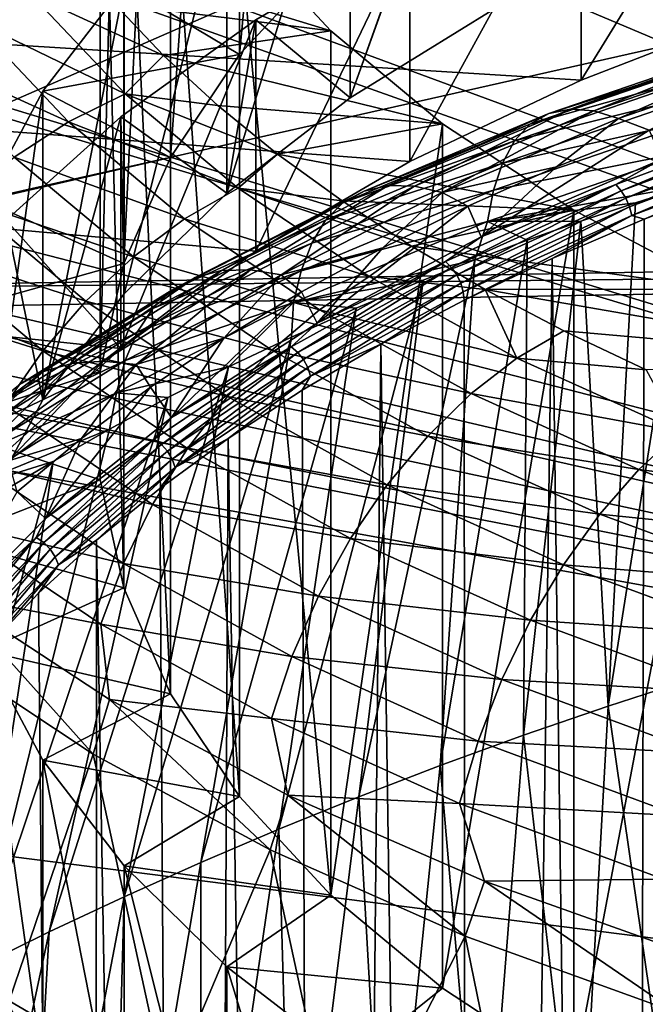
# Model space of a CAD drawing. Header units: metres. Extents: x -109 to 109, y -78 to 121.
# Tile 1010 of 1056: x 64.81 to 68.33, y -11.56 to -6.04. Entities that reach past the tile are written whole.
import ezdxf

# ---------------------------------------------------------------- set-up
doc = ezdxf.new("R2010")
doc.units = ezdxf.units.M
doc.layers.add('solid_508554_SW0001', color=7, linetype='CONTINUOUS')

msp = doc.modelspace()

# ---------------------------------------------------------------- linework, layer by layer
at = {"layer": 'solid_508554_SW0001'}
for points in [[(63.469975, 6.192746, -30.122536), (80.387276, 6.654893, -29.697725), (81.14859, -11.530108, -20.201883)], [(63.329746, 6.03775, -30.047371), (63.469975, 6.192746, -30.122536), (81.14859, -11.530108, -20.201883)], [(61.996216, 4.658984, -29.382126), (63.329746, 6.03775, -30.047371), (81.14859, -11.530108, -20.201883)], [(61.628754, 4.306551, -29.213125), (61.996216, 4.658984, -29.382126), (81.14859, -11.530108, -20.201883)], [(60.411095, 3.212779, -28.691673), (61.628754, 4.306551, -29.213125), (81.14859, -11.530108, -20.201883)], [(59.783779, 2.689857, -28.444147), (60.411095, 3.212779, -28.691673), (81.14859, -11.530108, -20.201883)], [(58.722435, 1.861496, -28.054703), (59.783779, 2.689857, -28.444147), (81.14859, -11.530108, -20.201883)], [(57.815121, 1.205033, -27.748676), (58.722435, 1.861496, -28.054703), (81.14859, -11.530108, -20.201883)], [(56.940334, 0.613612, -27.475229), (57.815121, 1.205033, -27.748676), (81.14859, -11.530108, -20.201883)], [(55.729958, -0.142934, -27.129026), (56.940334, 0.613612, -27.475229), (81.14859, -11.530108, -20.201883)], [(80.598335, 0.425171, -22.83688), (53.05484, -0.055749, -23.669857), (62.333652, -7.556811, -19.40036)], [(80.758621, -3.403568, -20.837589), (80.598335, 0.425171, -22.83688), (62.333652, -7.556811, -19.40036)], [(55.071178, -0.526591, -26.955231), (55.729958, -0.142934, -27.129026), (81.14859, -11.530108, -20.201883)], [(53.52663, -1.3544, -26.585077), (55.071178, -0.526591, -26.955231), (81.14859, -11.530108, -20.201883)], [(66.049004, -6.231824, 8.406164), (66.048996, -1.382096, 5.60614), (66.560471, -0.829329, 6.56356)], [(66.560493, -5.679043, 9.363608), (66.049004, -6.231824, 8.406164), (66.560471, -0.829329, 6.56356)], [(53.110744, -1.560997, -26.493895), (53.52663, -1.3544, -26.585077), (81.14859, -11.530108, -20.201883)], [(65.660057, -6.809017, 7.406437), (65.660057, -1.959271, 4.606443), (66.048996, -1.382096, 5.60614)], [(66.049004, -6.231824, 8.406164), (65.660057, -6.809017, 7.406437), (66.048996, -1.382096, 5.60614)], [(51.244095, -2.409353, -26.125713), (53.110744, -1.560997, -26.493895), (81.14859, -11.530108, -20.201883)], [(65.398201, -7.403839, 6.376175), (65.398201, -2.554088, 3.57619), (65.660057, -1.959271, 4.606443)], [(65.660057, -6.809017, 7.406437), (65.398201, -7.403839, 6.376175), (65.660057, -1.959271, 4.606443)], [(51.088249, -2.474628, -26.097864), (51.244095, -2.409353, -26.125713), (81.14859, -11.530108, -20.201883)], [(49.041775, -3.246512, -25.776564), (51.088249, -2.474628, -26.097864), (81.14859, -11.530108, -20.201883)], [(65.266502, -8.00932, 5.327451), (65.266502, -3.159574, 2.527458), (65.398201, -2.554088, 3.57619)], [(65.398201, -7.403839, 6.376175), (65.266502, -8.00932, 5.327451), (65.398201, -2.554088, 3.57619)], [(65.266502, -8.618368, 4.272549), (65.266502, -3.76863, 1.472542), (65.266502, -3.159574, 2.527458)], [(65.266502, -8.00932, 5.327451), (65.266502, -8.618368, 4.272549), (65.266502, -3.159574, 2.527458)], [(47.672459, -3.692732, -25.598148), (49.041775, -3.246512, -25.776564), (81.14859, -11.530108, -20.201883)], [(80.758621, -3.403568, -20.837589), (62.333652, -7.556811, -19.40036), (80.918915, -7.232305, -18.838299)], [(47.181728, -3.838587, -25.541527), (47.672459, -3.692732, -25.598148), (81.14859, -11.530108, -20.201883)], [(65.398201, -9.223849, 3.223825), (65.398201, -4.374115, 0.42381), (65.266502, -3.76863, 1.472542)], [(65.266502, -8.618368, 4.272549), (65.398201, -9.223849, 3.223825), (65.266502, -3.76863, 1.472542)], [(26.709761, -3.814027, 19.593912), (67.967072, -6.375046, 15.158096), (69.016418, -5.968924, 15.86152)], [(26.709761, -3.814027, 19.593912), (67.005272, -6.83217, 14.366333), (67.967072, -6.375046, 15.158096)], [(26.709761, -3.814027, 19.593912), (66.140877, -7.335612, 13.494348), (67.005272, -6.83217, 14.366333)], [(26.709761, -3.814027, 19.593912), (65.382774, -7.880209, 12.551078), (66.140877, -7.335612, 13.494348)], [(26.709761, -3.814027, 19.593912), (64.738739, -8.46037, 11.54621), (65.382774, -7.880209, 12.551078)], [(46.275829, -4.088829, -25.446898), (47.181728, -3.838587, -25.541527), (81.14859, -11.530108, -20.201883)], [(45.302071, -4.330814, -25.359234), (46.275829, -4.088829, -25.446898), (81.14859, -11.530108, -20.201883)], [(66.670441, -6.475101, 11.984796), (66.670441, -4.743051, 10.984796), (67.470787, -4.248876, 11.840731)], [(67.470787, -5.980927, 12.840731), (66.670441, -6.475101, 11.984796), (67.470787, -4.248876, 11.840731)], [(44.865479, -4.430293, -25.324623), (45.302071, -4.330814, -25.359234), (81.14859, -11.530108, -20.201883)], [(65.660057, -9.818671, 2.193563), (65.660057, -4.968932, -0.606443), (65.398201, -4.374115, 0.42381)], [(65.398201, -9.223849, 3.223825), (65.660057, -9.818671, 2.193563), (65.398201, -4.374115, 0.42381)], [(44.865479, -4.430293, -25.324623), (81.14859, -11.530108, -20.201883), (43.45417, -4.713041, -25.232952)], [(69.01638, -4.669896, 15.111504), (67.967072, -6.375046, 15.158096), (67.967003, -5.076035, 14.40805)], [(69.01638, -4.669896, 15.111504), (69.016418, -5.968924, 15.86152), (67.967072, -6.375046, 15.158096)], [(81.14859, -11.530108, -20.201883), (43.466999, -12.188044, -21.341459), (43.45417, -4.713041, -25.232952)], [(65.977798, -7.008394, 11.061106), (65.977798, -5.276343, 10.061106), (66.670441, -4.743051, 10.984796)], [(66.670441, -6.475101, 11.984796), (65.977798, -7.008394, 11.061106), (66.670441, -4.743051, 10.984796)], [(66.049004, -10.395864, 1.193836), (66.048996, -5.546107, -1.60614), (65.660057, -4.968932, -0.606443)], [(65.660057, -9.818671, 2.193563), (66.049004, -10.395864, 1.193836), (65.660057, -4.968932, -0.606443)], [(67.967003, -5.076035, 14.40805), (67.005272, -6.83217, 14.366333), (67.005203, -5.533165, 13.616277)], [(67.967003, -5.076035, 14.40805), (67.967072, -6.375046, 15.158096), (67.005272, -6.83217, 14.366333)], [(65.400444, -7.574951, 10.079801), (65.400444, -5.8429, 9.079801), (65.977798, -5.276343, 10.061106)], [(65.977798, -7.008394, 11.061106), (65.400444, -7.574951, 10.079801), (65.977798, -5.276343, 10.061106)], [(66.048996, -5.546107, -1.60614), (66.560471, -6.098874, -2.56356), (65.101952, -5.652046, -1.789631)], [(66.560493, -10.948645, 0.236391), (66.560471, -6.098874, -2.56356), (66.048996, -5.546107, -1.60614)], [(66.049004, -10.395864, 1.193836), (66.560493, -10.948645, 0.236391), (66.048996, -5.546107, -1.60614)], [(67.005203, -5.533165, 13.616277), (66.140877, -7.335612, 13.494348), (66.140854, -6.036591, 12.744317)], [(67.005203, -5.533165, 13.616277), (66.140854, -6.036591, 12.744317), (66.670441, -6.475101, 11.984796)], [(67.005203, -5.533165, 13.616277), (67.005272, -6.83217, 14.366333), (66.140877, -7.335612, 13.494348)], [(67.005203, -5.533165, 13.616277), (66.670441, -6.475101, 11.984796), (67.470787, -5.980927, 12.840731)], [(66.560471, -6.098874, -2.56356), (65.346695, -5.94743, -2.301251), (65.101952, -5.652046, -1.789631)], [(65.400444, -5.8429, 9.079801), (66.049004, -6.231824, 8.406164), (66.560493, -5.679043, 9.363608)], [(65.400444, -5.8429, 9.079801), (64.944695, -6.436525, 8.051612), (66.049004, -6.231824, 8.406164)], [(64.944695, -8.168576, 9.051612), (64.944695, -6.436525, 8.051612), (65.400444, -5.8429, 9.079801)], [(65.400444, -7.574951, 10.079801), (64.944695, -8.168576, 9.051612), (65.400444, -5.8429, 9.079801)], [(64.544579, -6.034848, -2.233969), (64.878799, -5.894712, -2.15502), (65.406578, -6.452661, -3.121416)], [(64.878799, -5.894712, -2.15502), (65.346695, -5.94743, -2.301251), (65.622047, -6.236015, -2.801095)], [(65.406578, -6.452661, -3.121416), (64.878799, -5.894712, -2.15502), (65.622047, -6.236015, -2.801095)], [(66.560471, -6.098874, -2.56356), (65.622047, -6.236015, -2.801095), (65.346695, -5.94743, -2.301251)], [(64.225227, -6.217476, -2.281272), (64.544579, -6.034848, -2.233969), (65.08754, -6.608843, -3.228158)], [(65.08754, -6.608843, -3.228158), (64.544579, -6.034848, -2.233969), (65.406578, -6.452661, -3.121416)], [(66.140854, -6.036591, 12.744317), (66.140877, -7.335612, 13.494348), (65.382774, -7.880209, 12.551078)], [(66.140854, -6.036591, 12.744317), (65.382774, -7.880209, 12.551078), (65.382797, -6.581152, 11.801109)], [(66.140854, -6.036591, 12.744317), (65.382797, -6.581152, 11.801109), (65.977798, -7.008394, 11.061106)], [(66.140854, -6.036591, 12.744317), (65.977798, -7.008394, 11.061106), (66.670441, -6.475101, 11.984796)], [(66.560471, -6.098874, -2.56356), (67.188469, -6.620752, -3.467479), (65.622047, -6.236015, -2.801095)], [(66.560493, -10.948645, 0.236391), (67.188469, -6.620752, -3.467479), (66.560471, -6.098874, -2.56356)], [(67.784637, -6.562931, 16.993135), (68.90123, -6.179669, 17.656948), (67.905815, -6.537735, 16.796707)], [(68.809441, -6.234439, 17.858707), (68.90123, -6.179669, 17.656948), (67.784637, -6.562931, 16.993135)], [(67.905815, -6.537735, 16.796707), (69.007111, -6.159807, 17.451284), (68.038094, -6.54671, 16.603062)], [(68.90123, -6.179669, 17.656948), (69.007111, -6.159807, 17.451284), (67.905815, -6.537735, 16.796707)], [(69.007111, -6.159807, 17.451284), (69.122559, -6.174677, 17.247435), (68.038094, -6.54671, 16.603062)], [(68.038094, -6.54671, 16.603062), (69.122559, -6.174677, 17.247435), (68.176895, -6.589708, 16.417875)], [(69.122559, -6.174677, 17.247435), (69.243065, -6.224105, 17.051117), (68.176895, -6.589708, 16.417875)], [(64.782692, -6.806804, -3.302018), (64.225227, -6.217476, -2.281272), (65.08754, -6.608843, -3.228158)], [(64.944695, -6.436525, 8.051612), (65.660057, -6.809017, 7.406437), (66.049004, -6.231824, 8.406164)], [(65.406578, -6.452661, -3.121416), (65.622047, -6.236015, -2.801095), (65.927277, -6.517026, -3.287821)], [(67.188469, -6.620752, -3.467479), (65.927277, -6.517026, -3.287821), (65.622047, -6.236015, -2.801095)], [(67.679146, -6.622449, 17.186666), (68.809441, -6.234439, 17.858707), (67.784637, -6.562931, 16.993135)], [(68.735252, -6.323662, 18.051929), (68.809441, -6.234439, 17.858707), (67.679146, -6.622449, 17.186666)], [(68.176895, -6.589708, 16.417875), (69.243065, -6.224105, 17.051117), (68.347931, -6.65496, 16.266947)], [(67.59288, -6.71582, 17.372692), (68.735252, -6.323662, 18.051929), (67.679146, -6.622449, 17.186666)], [(68.678238, -6.444408, 18.236256), (68.735252, -6.323662, 18.051929), (67.59288, -6.71582, 17.372692)], [(64.944695, -6.436525, 8.051612), (64.615532, -7.050728, 6.987781), (65.660057, -6.809017, 7.406437)], [(64.615532, -8.782779, 7.987781), (64.615532, -7.050728, 6.987781), (64.944695, -6.436525, 8.051612)], [(64.944695, -8.168576, 9.051612), (64.615532, -8.782779, 7.987781), (64.944695, -6.436525, 8.051612)], [(65.08754, -6.608843, -3.228158), (65.406578, -6.452661, -3.121416), (66.041199, -6.982058, -4.038357)], [(65.406578, -6.452661, -3.121416), (65.927277, -6.517026, -3.287821), (66.26152, -6.789663, -3.760042)], [(66.041199, -6.982058, -4.038357), (65.406578, -6.452661, -3.121416), (66.26152, -6.789663, -3.760042)], [(67.525284, -6.840135, 17.550812), (68.678238, -6.444408, 18.236256), (67.59288, -6.71582, 17.372692)], [(68.636993, -6.593133, 18.41238), (68.678238, -6.444408, 18.236256), (67.525284, -6.840135, 17.550812)], [(67.188469, -6.620752, -3.467479), (66.26152, -6.789663, -3.760042), (65.927277, -6.517026, -3.287821)], [(66.747398, -6.998239, 16.239178), (67.784637, -6.562931, 16.993135), (66.882912, -6.967045, 16.053135)], [(67.679146, -6.622449, 17.186666), (67.784637, -6.562931, 16.993135), (66.747398, -6.998239, 16.239178)], [(66.882912, -6.967045, 16.053135), (67.905815, -6.537735, 16.796707), (67.030968, -6.969405, 15.870941)], [(67.784637, -6.562931, 16.993135), (67.905815, -6.537735, 16.796707), (66.882912, -6.967045, 16.053135)], [(67.905815, -6.537735, 16.796707), (68.038094, -6.54671, 16.603062), (67.030968, -6.969405, 15.870941)], [(67.030968, -6.969405, 15.870941), (68.038094, -6.54671, 16.603062), (67.186943, -7.005208, 15.69821)], [(68.038094, -6.54671, 16.603062), (68.176895, -6.589708, 16.417875), (67.186943, -7.005208, 15.69821)], [(69.196701, -6.575663, 16.417519), (68.16053, -6.959903, 15.751994), (68.41951, -6.81832, 15.983999)], [(68.190887, -6.99531, 15.729722), (68.16053, -6.959903, 15.751994), (69.196701, -6.575663, 16.417519)], [(69.223289, -6.612469, 16.392822), (68.190887, -6.99531, 15.729722), (69.196701, -6.575663, 16.417519)], [(65.382797, -6.581152, 11.801109), (65.382774, -7.880209, 12.551078), (64.738792, -7.161282, 10.796297)], [(65.382797, -6.581152, 11.801109), (64.738792, -7.161282, 10.796297), (64.944695, -8.168576, 9.051612)], [(64.782692, -6.806804, -3.302018), (65.08754, -6.608843, -3.228158), (65.740402, -7.153465, -4.171471)], [(65.382797, -6.581152, 11.801109), (64.944695, -8.168576, 9.051612), (65.400444, -7.574951, 10.079801)], [(65.740402, -7.153465, -4.171471), (65.08754, -6.608843, -3.228158), (66.041199, -6.982058, -4.038357)], [(65.382797, -6.581152, 11.801109), (65.400444, -7.574951, 10.079801), (65.977798, -7.008394, 11.061106)], [(67.188469, -6.620752, -3.467479), (67.925636, -7.105623, -4.3073), (66.26152, -6.789663, -3.760042)], [(66.560493, -10.948645, 0.236391), (67.188507, -11.470529, -0.667538), (67.188469, -6.620752, -3.467479)], [(66.629051, -7.063095, 16.423458), (67.679146, -6.622449, 17.186666), (66.747398, -6.998239, 16.239178)], [(67.59288, -6.71582, 17.372692), (67.679146, -6.622449, 17.186666), (66.629051, -7.063095, 16.423458)], [(67.186943, -7.005208, 15.69821), (68.176895, -6.589708, 16.417875), (67.827621, -6.861913, 15.908494)], [(67.188507, -11.470529, -0.667538), (67.925636, -7.105623, -4.3073), (67.188469, -6.620752, -3.467479)], [(67.474762, -6.991884, 17.721663), (68.610115, -6.766295, 18.580996), (68.636993, -6.593133, 18.41238)], [(67.474762, -6.991884, 17.721663), (68.636993, -6.593133, 18.41238), (67.525284, -6.840135, 17.550812)], [(68.176895, -6.589708, 16.417875), (68.347931, -6.65496, 16.266947), (67.827621, -6.861913, 15.908494)], [(68.217056, -7.03822, 15.717675), (68.190887, -6.99531, 15.729722), (69.223289, -6.612469, 16.392822)], [(69.246208, -6.656585, 16.378687), (68.217056, -7.03822, 15.717675), (69.223289, -6.612469, 16.392822)], [(67.405029, -7.254027, 15.229332), (67.827621, -6.861913, 15.908494), (68.347931, -6.65496, 16.266947)], [(68.41951, -6.81832, 15.983999), (67.405029, -7.254027, 15.229332), (68.347931, -6.65496, 16.266947)], [(68.237289, -7.085769, 15.716658), (68.217056, -7.03822, 15.717675), (69.246208, -6.656585, 16.378687)], [(69.263931, -6.705066, 16.376055), (68.237289, -7.085769, 15.716658), (69.246208, -6.656585, 16.378687)], [(66.531418, -7.16112, 16.601406), (67.59288, -6.71582, 17.372692), (66.629051, -7.063095, 16.423458)], [(67.525284, -6.840135, 17.550812), (67.59288, -6.71582, 17.372692), (66.531418, -7.16112, 16.601406)], [(68.250237, -7.13478, 15.726738), (68.237289, -7.085769, 15.716658), (69.263931, -6.705066, 16.376055)], [(69.275269, -6.754673, 16.385101), (68.250237, -7.13478, 15.726738), (69.263931, -6.705066, 16.376055)], [(66.041199, -6.982058, -4.038357), (66.26152, -6.789663, -3.760042), (66.623817, -7.053145, -4.216405)], [(67.925636, -7.105623, -4.3073), (66.623817, -7.053145, -4.216405), (66.26152, -6.789663, -3.760042)], [(68.610115, -6.766295, 18.580996), (67.439743, -7.167557, 17.88588), (68.582344, -6.963989, 18.731689)], [(67.474762, -6.991884, 17.721663), (67.439743, -7.167557, 17.88588), (68.610115, -6.766295, 18.580996)], [(69.275269, -6.754673, 16.385101), (68.320961, -7.155062, 15.793764), (68.250237, -7.13478, 15.726738)], [(69.275269, -6.754673, 16.385101), (68.860779, -6.947954, 16.152485), (68.320961, -7.155062, 15.793764)], [(64.498749, -7.042187, -3.341368), (64.782692, -6.806804, -3.302018), (65.452995, -7.365973, -4.270528)], [(64.615532, -7.050728, 6.987781), (65.398201, -7.403839, 6.376175), (65.660057, -6.809017, 7.406437)], [(65.452995, -7.365973, -4.270528), (64.782692, -6.806804, -3.302018), (65.740402, -7.153465, -4.171471)], [(66.453819, -7.28944, 16.772564), (67.525284, -6.840135, 17.550812), (66.531418, -7.16112, 16.601406)], [(67.474762, -6.991884, 17.721663), (67.525284, -6.840135, 17.550812), (66.453819, -7.28944, 16.772564)], [(68.16053, -6.959903, 15.751994), (67.405029, -7.254027, 15.229332), (68.41951, -6.81832, 15.983999)], [(67.186943, -7.005208, 15.69821), (67.827621, -6.861913, 15.908494), (67.329552, -7.081908, 15.527452)], [(67.405029, -7.254027, 15.229332), (67.329552, -7.081908, 15.527452), (67.827621, -6.861913, 15.908494)], [(68.16053, -6.959903, 15.751994), (67.204666, -7.393074, 15.00172), (67.405029, -7.254027, 15.229332)], [(67.238503, -7.426904, 14.982179), (67.204666, -7.393074, 15.00172), (68.16053, -6.959903, 15.751994)], [(68.190887, -6.99531, 15.729722), (67.238503, -7.426904, 14.982179), (68.16053, -6.959903, 15.751994)], [(68.245537, -40.392738, 33.906487), (68.320961, -7.155062, 15.793764), (68.860779, -6.947954, 16.152485)], [(69.249023, -39.986439, 34.610226), (68.245537, -40.392738, 33.906487), (68.860779, -6.947954, 16.152485)], [(65.740402, -7.153465, -4.171471), (66.041199, -6.982058, -4.038357), (66.776535, -7.477803, -4.897014)], [(65.799049, -7.482017, 15.401278), (66.747398, -6.998239, 16.239178), (65.947624, -7.444219, 15.226668)], [(66.629051, -7.063095, 16.423458), (66.747398, -6.998239, 16.239178), (65.799049, -7.482017, 15.401278)], [(65.947624, -7.444219, 15.226668), (66.882912, -6.967045, 16.053135), (66.110077, -7.439301, 15.05707)], [(66.747398, -6.998239, 16.239178), (66.882912, -6.967045, 16.053135), (65.947624, -7.444219, 15.226668)], [(66.041199, -6.982058, -4.038357), (66.623817, -7.053145, -4.216405), (67.013138, -7.306735, -4.655636)], [(66.776535, -7.477803, -4.897014), (66.041199, -6.982058, -4.038357), (67.013138, -7.306735, -4.655636)], [(66.882912, -6.967045, 16.053135), (67.030968, -6.969405, 15.870941), (66.110077, -7.439301, 15.05707)], [(66.110077, -7.439301, 15.05707), (67.030968, -6.969405, 15.870941), (66.281769, -7.467208, 14.898005)], [(67.030968, -6.969405, 15.870941), (67.186943, -7.005208, 15.69821), (66.281769, -7.467208, 14.898005)], [(66.281769, -7.467208, 14.898005), (67.186943, -7.005208, 15.69821), (66.852409, -7.315489, 15.122877)], [(66.394501, -7.444592, 16.937483), (67.439743, -7.167557, 17.88588), (67.474762, -6.991884, 17.721663)], [(66.394501, -7.444592, 16.937483), (67.474762, -6.991884, 17.721663), (66.453819, -7.28944, 16.772564)], [(67.186943, -7.005208, 15.69821), (67.329552, -7.081908, 15.527452), (66.852409, -7.315489, 15.122877)], [(67.267677, -7.468455, 14.972486), (67.238503, -7.426904, 14.982179), (68.190887, -6.99531, 15.729722)], [(68.217056, -7.03822, 15.717675), (67.267677, -7.468455, 14.972486), (68.190887, -6.99531, 15.729722)], [(67.439743, -7.167557, 17.88588), (68.270905, -7.063447, 18.559425), (68.582344, -6.963989, 18.731689)], [(68.582344, -6.963989, 18.731689), (68.118736, -9.888178, 20.73033), (68.603226, -9.731198, 21.002234)], [(68.582344, -6.963989, 18.731689), (68.270905, -7.063447, 18.559425), (68.118736, -9.888178, 20.73033)], [(64.241966, -7.30981, -3.345343), (64.498749, -7.042187, -3.341368), (65.185295, -7.614906, -4.333348)], [(64.615532, -7.050728, 6.987781), (64.416565, -7.678792, 5.899942), (65.398201, -7.403839, 6.376175)], [(65.185295, -7.614906, -4.333348), (64.498749, -7.042187, -3.341368), (65.452995, -7.365973, -4.270528)], [(65.668991, -7.55275, 15.575377), (66.629051, -7.063095, 16.423458), (65.799049, -7.482017, 15.401278)], [(66.531418, -7.16112, 16.601406), (66.629051, -7.063095, 16.423458), (65.668991, -7.55275, 15.575377)], [(67.925636, -7.105623, -4.3073), (67.013138, -7.306735, -4.655636), (66.623817, -7.053145, -4.216405)], [(67.29023, -7.514953, 14.973289), (67.267677, -7.468455, 14.972486), (68.217056, -7.03822, 15.717675)], [(68.237289, -7.085769, 15.716658), (67.29023, -7.514953, 14.973289), (68.217056, -7.03822, 15.717675)], [(67.439743, -7.167557, 17.88588), (67.964699, -7.166628, 18.380709), (68.270905, -7.063447, 18.559425)], [(68.270905, -7.063447, 18.559425), (67.964699, -7.166628, 18.380709), (68.118736, -9.888178, 20.73033)], [(66.483986, -7.738812, 14.38966), (66.852409, -7.315489, 15.122877), (67.329552, -7.081908, 15.527452)], [(67.405029, -7.254027, 15.229332), (66.483986, -7.738812, 14.38966), (67.329552, -7.081908, 15.527452)], [(67.925636, -7.105623, -4.3073), (68.763329, -7.547801, -5.073175), (67.013138, -7.306735, -4.655636)], [(67.188507, -11.470529, -0.667538), (67.92569, -11.955398, -1.507357), (67.925636, -7.105623, -4.3073)], [(67.304657, -7.563292, 14.984534), (67.29023, -7.514953, 14.973289), (68.237289, -7.085769, 15.716658)], [(68.250237, -7.13478, 15.726738), (67.304657, -7.563292, 14.984534), (68.237289, -7.085769, 15.716658)], [(67.92569, -11.955398, -1.507357), (68.763329, -7.547801, -5.073175), (67.925636, -7.105623, -4.3073)], [(64.738792, -7.161282, 10.796297), (64.615532, -8.782779, 7.987781), (64.944695, -8.168576, 9.051612)], [(64.738792, -7.161282, 10.796297), (65.382774, -7.880209, 12.551078), (64.738739, -8.46037, 11.54621)], [(65.452995, -7.365973, -4.270528), (65.740402, -7.153465, -4.171471), (66.496895, -7.663468, -5.054822)], [(65.560982, -7.655892, 15.744452), (66.531418, -7.16112, 16.601406), (65.668991, -7.55275, 15.575377)], [(66.453819, -7.28944, 16.772564), (66.531418, -7.16112, 16.601406), (65.560982, -7.655892, 15.744452)], [(66.496895, -7.663468, -5.054822), (65.740402, -7.153465, -4.171471), (66.776535, -7.477803, -4.897014)], [(67.439743, -7.167557, 17.88588), (66.351738, -7.623115, 17.096714), (67.368988, -7.383748, 18.004646)], [(66.394501, -7.444592, 16.937483), (66.351738, -7.623115, 17.096714), (67.439743, -7.167557, 17.88588)], [(68.250237, -7.13478, 15.726738), (67.310005, -7.610198, 15.005445), (67.304657, -7.563292, 14.984534)], [(68.250237, -7.13478, 15.726738), (67.803566, -7.376012, 15.411067), (67.310005, -7.610198, 15.005445)], [(67.439743, -7.167557, 17.88588), (67.368988, -7.383748, 18.004646), (67.663986, -7.273428, 18.195726)], [(67.439743, -7.167557, 17.88588), (67.663986, -7.273428, 18.195726), (67.964699, -7.166628, 18.380709)], [(67.964699, -7.166628, 18.380709), (67.642616, -10.051517, 20.447361), (68.118736, -9.888178, 20.73033)], [(67.964699, -7.166628, 18.380709), (67.663986, -7.273428, 18.195726), (67.642616, -10.051517, 20.447361)], [(68.250237, -7.13478, 15.726738), (68.320961, -7.155062, 15.793764), (67.803566, -7.376012, 15.411067)], [(68.245537, -40.392738, 33.906487), (67.803566, -7.376012, 15.411067), (68.320961, -7.155062, 15.793764)], [(62.333652, -7.556811, -19.40036), (81.136711, -7.353207, -19.047707), (80.918915, -7.232305, -18.838299)], [(65.474243, -7.78861, 15.907966), (66.453819, -7.28944, 16.772564), (65.560982, -7.655892, 15.744452)], [(66.394501, -7.444592, 16.937483), (66.453819, -7.28944, 16.772564), (65.474243, -7.78861, 15.907966)], [(67.204666, -7.393074, 15.00172), (66.483986, -7.738812, 14.38966), (67.405029, -7.254027, 15.229332)], [(67.663986, -7.273428, 18.195726), (67.175362, -10.221257, 20.153362), (67.642616, -10.051517, 20.447361)], [(67.663986, -7.273428, 18.195726), (67.368988, -7.383748, 18.004646), (67.175362, -10.221257, 20.153362)], [(64.01799, -7.603782, -3.313855), (64.241966, -7.30981, -3.345343), (64.943207, -7.894783, -4.358548)], [(64.943207, -7.894783, -4.358548), (64.241966, -7.30981, -3.345343), (65.185295, -7.614906, -4.333348)], [(66.281769, -7.467208, 14.898005), (66.852409, -7.315489, 15.122877), (66.395943, -7.562872, 14.694397)], [(66.483986, -7.738812, 14.38966), (66.395943, -7.562872, 14.694397), (66.852409, -7.315489, 15.122877)], [(66.776535, -7.477803, -4.897014), (67.013138, -7.306735, -4.655636), (67.428406, -7.549748, -5.076547)], [(68.763329, -7.547801, -5.073175), (67.428406, -7.549748, -5.076547), (67.013138, -7.306735, -4.655636)], [(81.136711, -7.353207, -19.047707), (43.359283, -8.012815, -20.190182), (80.913338, -12.784966, -15.662599)], [(62.333652, -7.556811, -19.40036), (43.359283, -8.012815, -20.190182), (81.136711, -7.353207, -19.047707)], [(64.416565, -7.678792, 5.899942), (65.266502, -8.00932, 5.327451), (65.398201, -7.403839, 6.376175)], [(65.185295, -7.614906, -4.333348), (65.452995, -7.365973, -4.270528), (66.229691, -7.8896, -5.177475)], [(66.229691, -7.8896, -5.177475), (65.452995, -7.365973, -4.270528), (66.496895, -7.663468, -5.054822)], [(67.204666, -7.393074, 15.00172), (66.338326, -7.871005, 14.17392), (66.483986, -7.738812, 14.38966)], [(66.375313, -7.903095, 14.157392), (66.338326, -7.871005, 14.17392), (67.204666, -7.393074, 15.00172)], [(66.351738, -7.623115, 17.096714), (67.079918, -7.497486, 17.807646), (67.368988, -7.383748, 18.004646)], [(67.238503, -7.426904, 14.982179), (66.375313, -7.903095, 14.157392), (67.204666, -7.393074, 15.00172)], [(67.368988, -7.383748, 18.004646), (66.717499, -10.397213, 19.848656), (67.175362, -10.221257, 20.153362)], [(67.368988, -7.383748, 18.004646), (67.079918, -7.497486, 17.807646), (66.717499, -10.397213, 19.848656)], [(67.332489, -40.849262, 33.115765), (67.310005, -7.610198, 15.005445), (67.803566, -7.376012, 15.411067)], [(68.245537, -40.392738, 33.906487), (67.332489, -40.849262, 33.115765), (67.803566, -7.376012, 15.411067)], [(65.107437, -7.964462, 14.325624), (65.947624, -7.444219, 15.226668), (65.282387, -7.951578, 14.169808)], [(65.799049, -7.482017, 15.401278), (65.947624, -7.444219, 15.226668), (65.107437, -7.964462, 14.325624)], [(65.282387, -7.951578, 14.169808), (66.110077, -7.439301, 15.05707), (65.467819, -7.970863, 14.025662)], [(65.947624, -7.444219, 15.226668), (66.110077, -7.439301, 15.05707), (65.282387, -7.951578, 14.169808)], [(65.406883, -7.947506, 16.066362), (66.351738, -7.623115, 17.096714), (66.394501, -7.444592, 16.937483)], [(65.406883, -7.947506, 16.066362), (66.394501, -7.444592, 16.937483), (65.474243, -7.78861, 15.907966)], [(66.110077, -7.439301, 15.05707), (66.281769, -7.467208, 14.898005), (65.467819, -7.970863, 14.025662)], [(66.407204, -7.943147, 14.150297), (66.375313, -7.903095, 14.157392), (67.238503, -7.426904, 14.982179)], [(67.267677, -7.468455, 14.972486), (66.407204, -7.943147, 14.150297), (67.238503, -7.426904, 14.982179)], [(64.947586, -8.009504, 14.487698), (65.799049, -7.482017, 15.401278), (65.107437, -7.964462, 14.325624)], [(65.668991, -7.55275, 15.575377), (65.799049, -7.482017, 15.401278), (64.947586, -8.009504, 14.487698)], [(65.467819, -7.970863, 14.025662), (66.281769, -7.467208, 14.898005), (65.960991, -7.823953, 14.242191)], [(66.281769, -7.467208, 14.898005), (66.395943, -7.562872, 14.694397), (65.960991, -7.823953, 14.242191)], [(67.079918, -7.497486, 17.807646), (66.269203, -10.57909, 19.533642), (66.717499, -10.397213, 19.848656)], [(67.079918, -7.497486, 17.807646), (66.704109, -7.654251, 17.536121), (66.269203, -10.57909, 19.533642)], [(66.351738, -7.623115, 17.096714), (66.704109, -7.654251, 17.536121), (67.079918, -7.497486, 17.807646)], [(66.431862, -7.988484, 14.153109), (66.407204, -7.943147, 14.150297), (67.267677, -7.468455, 14.972486)], [(67.29023, -7.514953, 14.973289), (66.431862, -7.988484, 14.153109), (67.267677, -7.468455, 14.972486)], [(66.447639, -8.036081, 14.165639), (66.431862, -7.988484, 14.153109), (67.29023, -7.514953, 14.973289)], [(67.304657, -7.563292, 14.984534), (66.447639, -8.036081, 14.165639), (67.29023, -7.514953, 14.973289)], [(66.496895, -7.663468, -5.054822), (66.776535, -7.477803, -4.897014), (67.605522, -7.935123, -5.689116)], [(67.605522, -7.935123, -5.689116), (66.776535, -7.477803, -4.897014), (67.428406, -7.549748, -5.076547)], [(64.807472, -8.086692, 14.65062), (65.668991, -7.55275, 15.575377), (64.947586, -8.009504, 14.487698)], [(65.560982, -7.655892, 15.744452), (65.668991, -7.55275, 15.575377), (64.807472, -8.086692, 14.65062)], [(65.665794, -8.267724, 13.473557), (65.960991, -7.823953, 14.242191), (66.395943, -7.562872, 14.694397)], [(66.483986, -7.738812, 14.38966), (65.665794, -8.267724, 13.473557), (66.395943, -7.562872, 14.694397)], [(67.304657, -7.563292, 14.984534), (66.841629, -7.856979, 14.578008), (66.447639, -8.036081, 14.165639)], [(67.304657, -7.563292, 14.984534), (67.310005, -7.610198, 15.005445), (66.841629, -7.856979, 14.578008)], [(68.763329, -7.547801, -5.073175), (69.691734, -7.942103, -5.756125), (67.428406, -7.549748, -5.076547)], [(69.691734, -7.942103, -5.756125), (67.868484, -7.781531, -5.478008), (67.428406, -7.549748, -5.076547)], [(67.605522, -7.935123, -5.689116), (67.428406, -7.549748, -5.076547), (67.868484, -7.781531, -5.478008)], [(67.92569, -11.955398, -1.507357), (68.763382, -12.39757, -2.273221), (68.763329, -7.547801, -5.073175)], [(64.73204, -8.199444, -4.345573), (64.01799, -7.603782, -3.313855), (64.943207, -7.894783, -4.358548)], [(64.943207, -7.894783, -4.358548), (65.185295, -7.614906, -4.333348), (65.980812, -8.151221, -5.262272)], [(65.980812, -8.151221, -5.262272), (65.185295, -7.614906, -4.333348), (66.229691, -7.8896, -5.177475)], [(66.351738, -7.623115, 17.096714), (65.357048, -8.12918, 16.220087), (65.987122, -7.984309, 16.964443)], [(65.406883, -7.947506, 16.066362), (65.357048, -8.12918, 16.220087), (66.351738, -7.623115, 17.096714)], [(66.351738, -7.623115, 17.096714), (65.987122, -7.984309, 16.964443), (66.339691, -7.816623, 17.254885)], [(66.351738, -7.623115, 17.096714), (66.339691, -7.816623, 17.254885), (66.704109, -7.654251, 17.536121)], [(67.332489, -40.849262, 33.115765), (66.841629, -7.856979, 14.578008), (67.310005, -7.610198, 15.005445)], [(64.416565, -7.678792, 5.899942), (64.349998, -8.313844, 4.8), (65.266502, -8.00932, 5.327451)], [(64.690582, -8.195457, 14.809949), (65.560982, -7.655892, 15.744452), (64.807472, -8.086692, 14.65062)], [(65.474243, -7.78861, 15.907966), (65.560982, -7.655892, 15.744452), (64.690582, -8.195457, 14.809949)], [(66.704109, -7.654251, 17.536121), (65.830246, -10.766466, 19.208817), (66.269203, -10.57909, 19.533642)], [(66.704109, -7.654251, 17.536121), (66.339691, -7.816623, 17.254885), (65.830246, -10.766466, 19.208817)], [(66.229691, -7.8896, -5.177475), (66.496895, -7.663468, -5.054822), (67.349716, -8.133941, -5.869705)], [(67.349716, -8.133941, -5.869705), (66.496895, -7.663468, -5.054822), (67.605522, -7.935123, -5.689116)], [(64.596046, -8.333016, 14.965057), (65.474243, -7.78861, 15.907966), (64.690582, -8.195457, 14.809949)], [(65.406883, -7.947506, 16.066362), (65.474243, -7.78861, 15.907966), (64.596046, -8.333016, 14.965057)], [(66.338326, -7.871005, 14.17392), (65.665794, -8.267724, 13.473557), (66.483986, -7.738812, 14.38966)], [(67.605522, -7.935123, -5.689116), (67.868484, -7.781531, -5.478008), (68.332184, -8.001463, -5.85894)], [(69.691734, -7.942103, -5.756125), (68.332184, -8.001463, -5.85894), (67.868484, -7.781531, -5.478008)], [(66.339691, -7.816623, 17.254885), (65.400436, -10.958836, 18.874672), (65.830246, -10.766466, 19.208817)], [(66.339691, -7.816623, 17.254885), (65.987122, -7.984309, 16.964443), (65.400436, -10.958836, 18.874672)], [(65.467819, -7.970863, 14.025662), (65.960991, -7.823953, 14.242191), (65.548637, -8.098565, 13.766549)], [(65.665794, -8.267724, 13.473557), (65.548637, -8.098565, 13.766549), (65.960991, -7.823953, 14.242191)], [(64.73204, -8.199444, -4.345573), (64.943207, -7.894783, -4.358548), (65.755745, -8.442574, -5.307348)], [(65.755745, -8.442574, -5.307348), (64.943207, -7.894783, -4.358548), (65.980812, -8.151221, -5.262272)], [(66.338326, -7.871005, 14.17392), (65.569847, -8.389092, 13.276566), (65.665794, -8.267724, 13.473557)], [(65.609634, -8.419296, 13.263305), (65.569847, -8.389092, 13.276566), (66.338326, -7.871005, 14.17392)], [(66.375313, -7.903095, 14.157392), (65.609634, -8.419296, 13.263305), (66.338326, -7.871005, 14.17392)], [(65.980812, -8.151221, -5.262272), (66.229691, -7.8896, -5.177475), (67.105293, -8.37264, -6.014125)], [(67.105293, -8.37264, -6.014125), (66.229691, -7.8896, -5.177475), (67.349716, -8.133941, -5.869705)], [(66.519882, -41.351006, 32.246723), (66.399727, -8.115678, 14.129928), (66.841629, -7.856979, 14.578008)], [(66.447639, -8.036081, 14.165639), (66.841629, -7.856979, 14.578008), (66.399727, -8.115678, 14.129928)], [(67.332489, -40.849262, 33.115765), (66.519882, -41.351006, 32.246723), (66.841629, -7.856979, 14.578008)], [(64.521881, -8.496048, 15.116256), (65.357048, -8.12918, 16.220087), (65.406883, -7.947506, 16.066362)], [(64.521881, -8.496048, 15.116256), (65.406883, -7.947506, 16.066362), (64.596046, -8.333016, 14.965057)], [(64.553818, -8.50108, 13.218089), (65.282387, -7.951578, 14.169808), (64.750771, -8.511055, 13.090043)], [(65.107437, -7.964462, 14.325624), (65.282387, -7.951578, 14.169808), (64.553818, -8.50108, 13.218089)], [(65.282387, -7.951578, 14.169808), (65.467819, -7.970863, 14.025662), (64.750771, -8.511055, 13.090043)], [(65.643936, -8.457723, 13.259026), (65.609634, -8.419296, 13.263305), (66.375313, -7.903095, 14.157392)], [(66.407204, -7.943147, 14.150297), (65.643936, -8.457723, 13.259026), (66.375313, -7.903095, 14.157392)], [(65.670456, -8.501803, 13.264014), (65.643936, -8.457723, 13.259026), (66.407204, -7.943147, 14.150297)], [(66.431862, -7.988484, 14.153109), (65.670456, -8.501803, 13.264014), (66.407204, -7.943147, 14.150297)], [(67.349716, -8.133941, -5.869705), (67.605522, -7.935123, -5.689116), (68.520157, -8.349614, -6.407036)], [(68.520157, -8.349614, -6.407036), (67.605522, -7.935123, -5.689116), (68.332184, -8.001463, -5.85894)], [(64.199379, -8.575481, 13.507482), (64.947586, -8.009504, 14.487698), (64.368492, -8.522585, 13.358994)], [(64.807472, -8.086692, 14.65062), (64.947586, -8.009504, 14.487698), (64.199379, -8.575481, 13.507482)], [(64.349998, -8.313844, 4.8), (65.266502, -8.618368, 4.272549), (65.266502, -8.00932, 5.327451)], [(64.368492, -8.522585, 13.358994), (65.107437, -7.964462, 14.325624), (64.553818, -8.50108, 13.218089)], [(64.947586, -8.009504, 14.487698), (65.107437, -7.964462, 14.325624), (64.368492, -8.522585, 13.358994)], [(64.750771, -8.511055, 13.090043), (65.467819, -7.970863, 14.025662), (65.160828, -8.385943, 13.268796)], [(65.987122, -7.984309, 16.964443), (64.979744, -11.15556, 18.531696), (65.400436, -10.958836, 18.874672)], [(65.987122, -7.984309, 16.964443), (65.64682, -8.156988, 16.665356), (64.979744, -11.15556, 18.531696)], [(65.467819, -7.970863, 14.025662), (65.548637, -8.098565, 13.766549), (65.160828, -8.385943, 13.268796)], [(65.357048, -8.12918, 16.220087), (65.64682, -8.156988, 16.665356), (65.987122, -7.984309, 16.964443)], [(65.687424, -8.548595, 13.277938), (65.670456, -8.501803, 13.264014), (66.431862, -7.988484, 14.153109)], [(66.447639, -8.036081, 14.165639), (65.687424, -8.548595, 13.277938), (66.431862, -7.988484, 14.153109)], [(80.913338, -12.784966, -15.662599), (43.359283, -8.012815, -20.190182), (43.351486, -13.440811, -16.798553)], [(66.447639, -8.036081, 14.165639), (65.985512, -8.385587, 13.662433), (65.687424, -8.548595, 13.277938)], [(66.447639, -8.036081, 14.165639), (66.399727, -8.115678, 14.129928), (65.985512, -8.385587, 13.662433)], [(64.958755, -8.835421, 12.490279), (65.160828, -8.385943, 13.268796), (65.548637, -8.098565, 13.766549)], [(65.665794, -8.267724, 13.473557), (64.958755, -8.835421, 12.490279), (65.548637, -8.098565, 13.766549)], [(66.519882, -41.351006, 32.246723), (65.985512, -8.385587, 13.662433), (66.399727, -8.115678, 14.129928)], [(65.357048, -8.12918, 16.220087), (64.466118, -8.681229, 15.26386), (65.319183, -8.334326, 16.358196)], [(64.521881, -8.496048, 15.116256), (64.466118, -8.681229, 15.26386), (65.357048, -8.12918, 16.220087)], [(65.64682, -8.156988, 16.665356), (64.570595, -11.357648, 18.178852), (64.979744, -11.15556, 18.531696)], [(65.64682, -8.156988, 16.665356), (65.319183, -8.334326, 16.358196), (64.570595, -11.357648, 18.178852)], [(65.357048, -8.12918, 16.220087), (65.319183, -8.334326, 16.358196), (65.64682, -8.156988, 16.665356)], [(65.755745, -8.442574, -5.307348), (65.980812, -8.151221, -5.262272), (66.87764, -8.645967, -6.119197)], [(66.87764, -8.645967, -6.119197), (65.980812, -8.151221, -5.262272), (67.105293, -8.37264, -6.014125)], [(67.105293, -8.37264, -6.014125), (67.349716, -8.133941, -5.869705), (68.290665, -8.560352, -6.608272)], [(68.290665, -8.560352, -6.608272), (67.349716, -8.133941, -5.869705), (68.520157, -8.349614, -6.407036)], [(64.556458, -8.522182, -4.294709), (64.73204, -8.199444, -4.345573), (65.559425, -8.757243, -5.311709)], [(65.559425, -8.757243, -5.311709), (64.73204, -8.199444, -4.345573), (65.755745, -8.442574, -5.307348)], [(65.569847, -8.389092, 13.276566), (64.958755, -8.835421, 12.490279), (65.665794, -8.267724, 13.473557)], [(64.349998, -8.313844, 4.8), (64.416565, -8.948895, 3.700058), (65.266502, -8.618368, 4.272549)], [(64.466118, -8.681229, 15.26386), (65.00235, -8.514853, 16.044619), (65.319183, -8.334326, 16.358196)], [(65.319183, -8.334326, 16.358196), (65.00235, -8.514853, 16.044619), (64.570595, -11.357648, 18.178852)], [(64.750771, -8.511055, 13.090043), (65.160828, -8.385943, 13.268796), (64.800049, -8.684679, 12.751371)], [(64.958755, -8.835421, 12.490279), (64.800049, -8.684679, 12.751371), (65.160828, -8.385943, 13.268796)], [(65.569847, -8.389092, 13.276566), (64.906624, -8.942348, 12.318299), (64.958755, -8.835421, 12.490279)], [(64.94883, -8.970538, 12.308527), (64.906624, -8.942348, 12.318299), (65.569847, -8.389092, 13.276566)], [(65.609634, -8.419296, 13.263305), (64.94883, -8.970538, 12.308527), (65.569847, -8.389092, 13.276566)], [(65.81662, -41.892471, 31.30888), (65.600121, -8.665964, 13.176805), (65.985512, -8.385587, 13.662433)], [(65.687424, -8.548595, 13.277938), (65.985512, -8.385587, 13.662433), (65.600121, -8.665964, 13.176805)], [(66.519882, -41.351006, 32.246723), (65.81662, -41.892471, 31.30888), (65.985512, -8.385587, 13.662433)], [(66.87764, -8.645967, -6.119197), (67.105293, -8.37264, -6.014125), (68.071373, -8.810442, -6.77242)], [(68.071373, -8.810442, -6.77242), (67.105293, -8.37264, -6.014125), (68.290665, -8.560352, -6.608272)], [(68.290665, -8.560352, -6.608272), (68.520157, -8.349614, -6.407036), (69.51165, -8.717284, -7.043859)], [(64.985214, -9.007227, 12.307256), (64.94883, -8.970538, 12.308527), (65.609634, -8.419296, 13.263305)], [(65.643936, -8.457723, 13.259026), (64.985214, -9.007227, 12.307256), (65.609634, -8.419296, 13.263305)], [(65.559425, -8.757243, -5.311709), (65.755745, -8.442574, -5.307348), (66.671753, -8.947905, -6.182608)], [(66.671753, -8.947905, -6.182608), (65.755745, -8.442574, -5.307348), (66.87764, -8.645967, -6.119197)], [(65.013344, -9.049966, 12.314569), (64.985214, -9.007227, 12.307256), (65.643936, -8.457723, 13.259026)], [(65.670456, -8.501803, 13.264014), (65.013344, -9.049966, 12.314569), (65.643936, -8.457723, 13.259026)], [(65.031342, -9.0959, 12.32998), (65.013344, -9.049966, 12.314569), (65.670456, -8.501803, 13.264014)], [(65.687424, -8.548595, 13.277938), (65.031342, -9.0959, 12.32998), (65.670456, -8.501803, 13.264014)], [(64.176956, -11.576392, 17.815342), (65.00235, -8.514853, 16.044619), (64.620247, -8.739059, 15.617162)], [(64.570595, -11.357648, 18.178852), (65.00235, -8.514853, 16.044619), (64.176956, -11.576392, 17.815342)], [(65.396187, -9.088305, -5.275261), (64.420326, -8.855894, -4.207076), (64.556458, -8.522182, -4.294709)], [(64.466118, -8.681229, 15.26386), (64.620247, -8.739059, 15.617162), (65.00235, -8.514853, 16.044619)], [(65.396187, -9.088305, -5.275261), (64.556458, -8.522182, -4.294709), (65.559425, -8.757243, -5.311709)], [(65.687424, -8.548595, 13.277938), (65.244598, -8.956042, 12.674375), (65.031342, -9.0959, 12.32998)], [(65.687424, -8.548595, 13.277938), (65.600121, -8.665964, 13.176805), (65.244598, -8.956042, 12.674375)], [(68.071373, -8.810442, -6.77242), (68.290665, -8.560352, -6.608272), (69.310669, -8.938597, -7.26341)], [(69.310669, -8.938597, -7.26341), (68.290665, -8.560352, -6.608272), (69.51165, -8.717284, -7.043859)], [(64.416565, -8.948895, 3.700058), (65.398201, -9.223849, 3.223825), (65.266502, -8.618368, 4.272549)], [(65.81662, -41.892471, 31.30888), (65.244598, -8.956042, 12.674375), (65.600121, -8.665964, 13.176805)], [(66.671753, -8.947905, -6.182608), (66.87764, -8.645967, -6.119197), (67.867126, -9.094378, -6.895868)], [(67.867126, -9.094378, -6.895868), (66.87764, -8.645967, -6.119197), (68.071373, -8.810442, -6.77242)], [(64.958755, -8.835421, 12.490279), (64.370468, -9.435769, 11.450444), (64.800049, -8.684679, 12.751371)], [(65.396187, -9.088305, -5.275261), (65.559425, -8.757243, -5.311709), (66.492172, -9.271808, -6.202961)], [(66.492172, -9.271808, -6.202961), (65.559425, -8.757243, -5.311709), (66.671753, -8.947905, -6.182608)], [(64.906624, -8.942348, 12.318299), (64.370468, -9.435769, 11.450444), (64.958755, -8.835421, 12.490279)], [(67.867126, -9.094378, -6.895868), (68.071373, -8.810442, -6.77242), (69.118629, -9.19879, -7.445058)], [(69.118629, -9.19879, -7.445058), (68.071373, -8.810442, -6.77242), (69.310669, -8.938597, -7.26341)], [(64.428055, -9.268124, -4.214316), (64.420326, -8.855894, -4.207076), (65.269623, -9.428469, -5.198804)], [(65.396187, -9.088305, -5.275261), (65.269623, -9.428469, -5.198804), (64.420326, -8.855894, -4.207076)], [(64.906624, -8.942348, 12.318299), (64.355064, -9.525442, 11.308351), (64.370468, -9.435769, 11.450444)], [(64.399277, -9.551509, 11.302255), (64.355064, -9.525442, 11.308351), (64.906624, -8.942348, 12.318299)], [(64.94883, -8.970538, 12.308527), (64.399277, -9.551509, 11.302255), (64.906624, -8.942348, 12.318299)], [(64.416565, -8.948895, 3.700058), (64.615532, -9.57696, 2.612219), (65.398201, -9.223849, 3.223825)], [(66.492172, -9.271808, -6.202961), (66.671753, -8.947905, -6.182608), (67.682411, -9.40591, -6.975896)], [(67.682411, -9.40591, -6.975896), (66.671753, -8.947905, -6.182608), (67.867126, -9.094378, -6.895868)], [(64.437386, -9.586369, 11.304152), (64.399277, -9.551509, 11.302255), (64.94883, -8.970538, 12.308527)], [(64.985214, -9.007227, 12.307256), (64.437386, -9.586369, 11.304152), (64.94883, -8.970538, 12.308527)], [(65.230408, -42.467724, 30.312511), (64.91993, -9.255026, 12.156519), (65.244598, -8.956042, 12.674375)], [(65.031342, -9.0959, 12.32998), (65.244598, -8.956042, 12.674375), (64.91993, -9.255026, 12.156519)], [(65.81662, -41.892471, 31.30888), (65.230408, -42.467724, 30.312511), (65.244598, -8.956042, 12.674375)], [(64.46685, -9.627693, 11.313916), (64.437386, -9.586369, 11.304152), (64.985214, -9.007227, 12.307256)], [(65.013344, -9.049966, 12.314569), (64.46685, -9.627693, 11.313916), (64.985214, -9.007227, 12.307256)], [(64.48571, -9.672721, 11.330895), (64.46685, -9.627693, 11.313916), (65.013344, -9.049966, 12.314569)], [(65.031342, -9.0959, 12.32998), (64.48571, -9.672721, 11.330895), (65.013344, -9.049966, 12.314569)], [(65.031342, -9.0959, 12.32998), (64.626999, -9.562097, 11.624658), (64.48571, -9.672721, 11.330895)], [(65.031342, -9.0959, 12.32998), (64.91993, -9.255026, 12.156519), (64.626999, -9.562097, 11.624658)], [(66.342857, -9.610546, -6.179811), (65.269623, -9.428469, -5.198804), (65.396187, -9.088305, -5.275261)], [(66.342857, -9.610546, -6.179811), (65.396187, -9.088305, -5.275261), (66.492172, -9.271808, -6.202961)], [(67.682411, -9.40591, -6.975896), (67.867126, -9.094378, -6.895868), (68.939758, -9.492136, -7.584805)], [(68.939758, -9.492136, -7.584805), (67.867126, -9.094378, -6.895868), (69.118629, -9.19879, -7.445058)], [(64.615532, -9.57696, 2.612219), (65.660057, -9.818671, 2.193563), (65.398201, -9.223849, 3.223825)], [(64.428055, -9.268124, -4.214316), (65.226349, -10.157053, -5.028311), (64.344864, -9.573647, -4.017823)], [(65.317574, -9.851332, -5.224463), (65.226349, -10.157053, -5.028311), (64.428055, -9.268124, -4.214316)], [(65.317574, -9.851332, -5.224463), (64.428055, -9.268124, -4.214316), (65.269623, -9.428469, -5.198804)], [(65.230408, -42.467724, 30.312511), (64.626999, -9.562097, 11.624658), (64.91993, -9.255026, 12.156519)], [(66.342857, -9.610546, -6.179811), (66.492172, -9.271808, -6.202961), (67.521301, -9.738182, -7.010745)], [(67.521301, -9.738182, -7.010745), (66.492172, -9.271808, -6.202961), (67.682411, -9.40591, -6.975896)], [(65.317574, -9.851332, -5.224463), (65.269623, -9.428469, -5.198804), (66.227081, -9.956663, -6.113664)], [(66.342857, -9.610546, -6.179811), (66.227081, -9.956663, -6.113664), (65.269623, -9.428469, -5.198804)], [(67.521301, -9.738182, -7.010745), (67.682411, -9.40591, -6.975896), (68.777992, -9.81218, -7.679575)], [(68.777992, -9.81218, -7.679575), (67.682411, -9.40591, -6.975896), (68.939758, -9.492136, -7.584805)], [(64.344864, -9.573647, -4.017823), (65.226349, -10.157053, -5.028311), (64.75547, -11.541744, -3.842264)], [(64.615532, -9.57696, 2.612219), (64.944695, -10.191163, 1.548388), (65.660057, -9.818671, 2.193563)], [(64.944695, -11.923214, 2.548388), (64.944695, -10.191163, 1.548388), (64.615532, -9.57696, 2.612219)], [(64.615532, -11.309011, 3.612219), (64.944695, -11.923214, 2.548388), (64.615532, -9.57696, 2.612219)], [(65.230408, -42.467724, 30.312511), (64.76767, -43.070461, 29.268536), (64.626999, -9.562097, 11.624658)], [(67.387337, -10.083879, -6.999646), (66.227081, -9.956663, -6.113664), (66.342857, -9.610546, -6.179811)], [(67.387337, -10.083879, -6.999646), (66.342857, -9.610546, -6.179811), (67.521301, -9.738182, -7.010745)], [(67.387337, -10.083879, -6.999646), (67.521301, -9.738182, -7.010745), (68.636902, -10.151875, -7.727281)], [(68.636902, -10.151875, -7.727281), (67.521301, -9.738182, -7.010745), (68.777992, -9.81218, -7.679575)], [(68.603226, -9.731198, 21.002234), (68.118736, -9.888178, 20.73033), (68.508728, -12.592724, 23.221224)], [(64.944695, -10.191163, 1.548388), (66.049004, -10.395864, 1.193836), (65.660057, -9.818671, 2.193563)], [(65.317574, -9.851332, -5.224463), (66.219551, -10.693854, -5.958077), (65.226349, -10.157053, -5.028311)], [(66.319344, -10.387107, -6.152453), (66.219551, -10.693854, -5.958077), (65.317574, -9.851332, -5.224463)], [(66.319344, -10.387107, -6.152453), (65.317574, -9.851332, -5.224463), (66.227081, -9.956663, -6.113664)], [(68.118736, -9.888178, 20.73033), (67.642616, -10.051517, 20.447361), (67.956268, -12.77505, 22.905216)], [(68.118736, -9.888178, 20.73033), (67.956268, -12.77505, 22.905216), (68.508728, -12.592724, 23.221224)], [(66.319344, -10.387107, -6.152453), (66.227081, -9.956663, -6.113664), (67.28347, -10.43539, -6.942845)], [(67.387337, -10.083879, -6.999646), (67.28347, -10.43539, -6.942845), (66.227081, -9.956663, -6.113664)], [(67.642616, -10.051517, 20.447361), (67.175362, -10.221257, 20.153362), (67.411781, -12.963469, 22.578657)], [(67.642616, -10.051517, 20.447361), (67.411781, -12.963469, 22.578657), (67.956268, -12.77505, 22.905216)], [(68.519585, -10.503743, -7.726873), (67.28347, -10.43539, -6.942845), (67.387337, -10.083879, -6.999646)], [(68.519585, -10.503743, -7.726873), (67.387337, -10.083879, -6.999646), (68.636902, -10.151875, -7.727281)], [(65.226349, -10.157053, -5.028311), (65.641785, -12.062407, -4.744081), (64.75547, -11.541744, -3.842264)], [(65.226349, -10.157053, -5.028311), (66.219551, -10.693854, -5.958077), (65.641785, -12.062407, -4.744081)], [(64.944695, -10.191163, 1.548388), (65.400444, -10.784788, 0.5202), (66.049004, -10.395864, 1.193836)], [(65.400444, -12.516838, 1.5202), (65.400444, -10.784788, 0.5202), (64.944695, -10.191163, 1.548388)], [(64.944695, -11.923214, 2.548388), (65.400444, -12.516838, 1.5202), (64.944695, -10.191163, 1.548388)], [(67.175362, -10.221257, 20.153362), (66.717499, -10.397213, 19.848656), (66.875854, -13.158159, 22.241444)], [(67.175362, -10.221257, 20.153362), (66.875854, -13.158159, 22.241444), (67.411781, -12.963469, 22.578657)], [(66.319344, -10.387107, -6.152453), (67.314926, -11.178812, -6.798048), (66.219551, -10.693854, -5.958077)], [(67.423309, -10.870071, -6.988972), (67.314926, -11.178812, -6.798048), (66.319344, -10.387107, -6.152453)], [(67.423309, -10.870071, -6.988972), (66.319344, -10.387107, -6.152453), (67.28347, -10.43539, -6.942845)], [(65.400444, -10.784788, 0.5202), (66.560493, -10.948645, 0.236391), (66.049004, -10.395864, 1.193836)], [(66.717499, -10.397213, 19.848656), (66.269203, -10.57909, 19.533642), (66.34906, -13.358912, 21.893936)], [(66.717499, -10.397213, 19.848656), (66.34906, -13.358912, 21.893936), (66.875854, -13.158159, 22.241444)], [(67.423309, -10.870071, -6.988972), (67.28347, -10.43539, -6.942845), (68.428619, -10.860042, -7.678361)], [(68.519585, -10.503743, -7.726873), (68.428619, -10.860042, -7.678361), (67.28347, -10.43539, -6.942845)], [(66.269203, -10.57909, 19.533642), (65.830246, -10.766466, 19.208817), (65.831406, -13.565331, 21.536619)], [(66.269203, -10.57909, 19.533642), (65.831406, -13.565331, 21.536619), (66.34906, -13.358912, 21.893936)], [(66.219551, -10.693854, -5.958077), (66.620094, -12.54012, -5.571502), (65.641785, -12.062407, -4.744081)], [(66.219551, -10.693854, -5.958077), (67.314926, -11.178812, -6.798048), (66.620094, -12.54012, -5.571502)], [(65.830246, -10.766466, 19.208817), (65.322212, -13.776809, 21.170101), (65.831406, -13.565331, 21.536619)], [(65.830246, -10.766466, 19.208817), (65.400436, -10.958836, 18.874672), (65.322212, -13.776809, 21.170101)], [(65.400444, -10.784788, 0.5202), (65.977798, -11.351345, -0.461106), (66.560493, -10.948645, 0.236391)], [(65.977798, -13.083396, 0.538894), (65.977798, -11.351345, -0.461106), (65.400444, -10.784788, 0.5202)], [(65.400444, -12.516838, 1.5202), (65.977798, -13.083396, 0.538894), (65.400444, -10.784788, 0.5202)], [(67.423309, -10.870071, -6.988972), (68.501228, -11.6069, -7.53952), (67.314926, -11.178812, -6.798048)], [(68.618401, -11.295377, -7.725623), (67.423309, -10.870071, -6.988972), (68.428619, -10.860042, -7.678361)], [(68.618401, -11.295377, -7.725623), (68.501228, -11.6069, -7.53952), (67.423309, -10.870071, -6.988972)], [(65.400436, -10.958836, 18.874672), (64.820885, -13.992444, 20.794945), (65.322212, -13.776809, 21.170101)], [(65.400436, -10.958836, 18.874672), (64.979744, -11.15556, 18.531696), (64.820885, -13.992444, 20.794945)], [(65.977798, -11.351345, -0.461106), (67.188507, -11.470529, -0.667538), (66.560493, -10.948645, 0.236391)], [(64.979744, -11.15556, 18.531696), (64.327034, -14.210844, 20.411629), (64.820885, -13.992444, 20.794945)], [(64.979744, -11.15556, 18.531696), (64.570595, -11.357648, 18.178852), (64.327034, -14.210844, 20.411629)], [(67.314926, -11.178812, -6.798048), (67.682106, -12.970833, -6.317518), (66.620094, -12.54012, -5.571502)], [(67.314926, -11.178812, -6.798048), (68.501228, -11.6069, -7.53952), (67.682106, -12.970833, -6.317518)], [(64.738792, -12.930508, 0.803703), (64.944695, -11.923214, 2.548388), (64.615532, -11.309011, 3.612219)], [(65.977798, -11.351345, -0.461106), (66.670441, -11.884637, -1.384796), (67.188507, -11.470529, -0.667538)], [(66.670441, -13.616688, -0.384796), (66.670441, -11.884637, -1.384796), (65.977798, -11.351345, -0.461106)], [(65.977798, -13.083396, 0.538894), (66.670441, -13.616688, -0.384796), (65.977798, -11.351345, -0.461106)], [(66.670441, -11.884637, -1.384796), (67.92569, -11.955398, -1.507357), (67.188507, -11.470529, -0.667538)], [(81.143288, -11.633605, -20.145609), (43.466999, -12.188044, -21.341459), (81.14859, -11.530108, -20.201883)], [(64.711975, -11.837752, -3.710293), (64.75547, -11.541744, -3.842264), (65.641785, -12.062407, -4.744081)]]:
    msp.add_3dface(points, dxfattribs=at)

doc.saveas('drawing.dxf')
